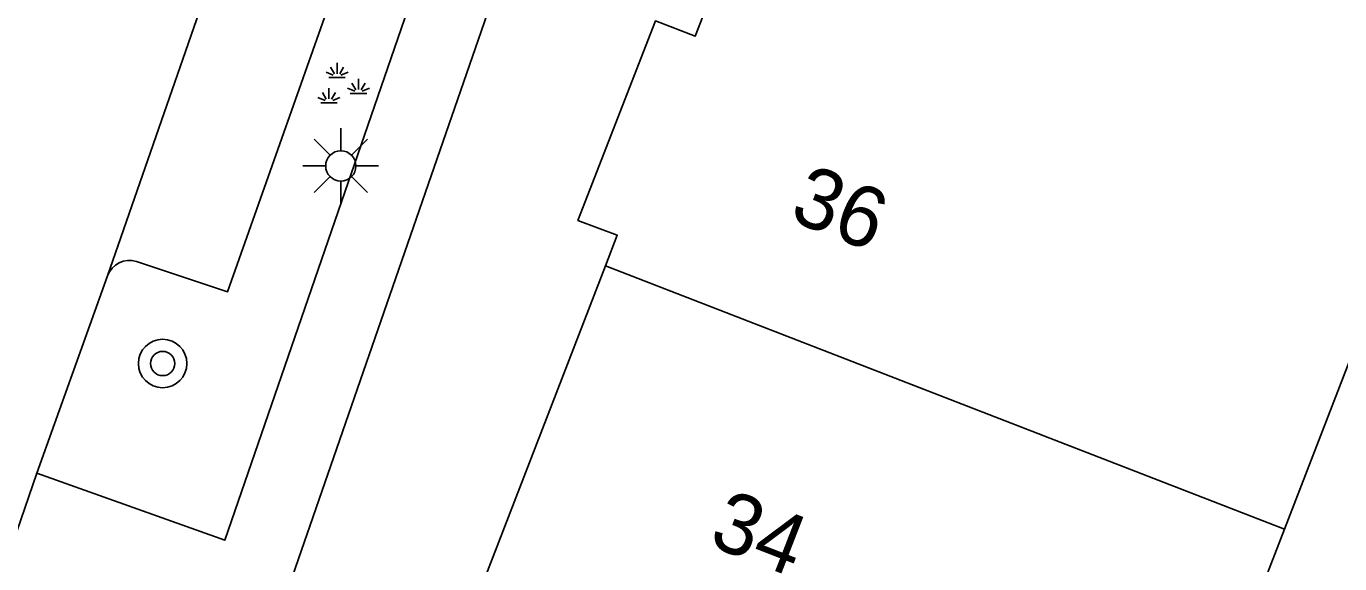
# Model space of a CAD drawing. Extents: x 136000 to 141014, y 402000 to 403500.
# Drawn here: x 139036.25 to 139057.94, y 402772.59 to 402781.47 of the extents above; entities that cross this region are included whole.
import ezdxf

# ---------------------------------------------------------------- set-up
doc = ezdxf.new("R2010")
doc.units = 0
for name, color, linetype in [('gg-anno-huisnummerreeks BGT', 7, 'Continuous'), ('gg-bbg-hoofdgebouw', 7, 'Continuous'), ('gg-bbg-tussenscheiding', 7, 'Continuous'), ('gg-knt-verharding', 7, 'Continuous'), ('gg-knt-verharding nz', 7, 'Continuous'), ('gt-symb-boom', 7, 'Continuous'), ('gt-symb-groenvak', 7, 'Continuous'), ('gt-symb-lichtmast', 7, 'Continuous')]:
    doc.layers.add(name, color=color, linetype=linetype)

# ---------------------------------------------------------------- blocks, each defined once
blk = doc.blocks.new('gt0-BOOM')
at = {"layer": 'gt-symb-boom'}
for radius in [0.4, 0.2]:
    blk.add_circle((0, 0), radius, dxfattribs=at)
blk = doc.blocks.new('gt0-GRVAK')
at = {"layer": 'gt-symb-groenvak'}
for p, q in [((-0.11, 0.189), (-0.228, 0.24)), ((-0.091, 0.211), (-0.156, 0.322)), ((-0.047, 0.214), (-0.047, 0.393)), ((-0.004, 0.211), (0.061, 0.322)), ((0.015, 0.189), (0.133, 0.24)), ((-0.182, 0.153), (0.088, 0.153)), ((0.262, -0.052), (0.197, 0.059)), ((0.305, -0.049), (0.305, 0.13)), ((0.349, -0.052), (0.414, 0.059)), ((-0.245, -0.228), (-0.363, -0.177)), ((-0.226, -0.206), (-0.291, -0.095)), ((-0.183, -0.203), (-0.183, -0.024)), ((-0.139, -0.206), (-0.074, -0.095)), ((-0.12, -0.228), (-0.002, -0.177)), ((0.243, -0.074), (0.125, -0.023)), ((0.17, -0.11), (0.441, -0.11)), ((0.368, -0.074), (0.486, -0.023)), ((-0.318, -0.264), (-0.047, -0.264))]:
    blk.add_line(p, q, dxfattribs=at)
blk = doc.blocks.new('gt0-LMAST')
at = {"layer": 'gt-symb-lichtmast'}
for p, q in [((-0.182, 0.173), (-0.447, 0.438)), ((-0.005, 0.246), (-0.005, 0.621)), ((0.172, 0.173), (0.437, 0.438)), ((-0.255, -0.004), (-0.63, -0.004)), ((-0.182, -0.181), (-0.447, -0.446)), ((0.437, -0.446), (0.172, -0.181)), ((0.245, -0.004), (0.62, -0.004)), ((-0.005, -0.254), (-0.005, -0.629))]:
    blk.add_line(p, q, dxfattribs=at)
blk.add_circle((-0.005, -0.004), 0.25, dxfattribs=at)

msp = doc.modelspace()

# ---------------------------------------------------------------- linework, layer by layer
at = {"layer": 'gg-bbg-hoofdgebouw'}
for points in [[(139057.023, 402773.164), (139060.483, 402782.113), (139053.028, 402785.017), (139051.852, 402781.997), (139048.124, 402783.449), (139047.291, 402781.305), (139046.638, 402781.558), (139045.357, 402778.264), (139046.008, 402778.019), (139045.813, 402777.514)], [(139045.813, 402777.514), (139043.516, 402771.573), (139047.456, 402770.049), (139046.29, 402767.033), (139054.824, 402763.732), (139056.103, 402767.043), (139054.844, 402767.53), (139057.023, 402773.164)]]:
    msp.add_lwpolyline(points, dxfattribs=at)
at = {"layer": 'gg-bbg-tussenscheiding'}
msp.add_line((139045.813, 402777.514), (139057.023, 402773.164), dxfattribs=at)
at = {"layer": 'gg-knt-verharding'}
for p, q in [((139028.482, 402737.275), (139046.144, 402788.276)), ((139039.758, 402783.603), (139037.592, 402777.347)), ((139036.424, 402774.088), (139037.592, 402777.347))]:
    msp.add_line(p, q, dxfattribs=at)
for points in [[(139040.556, 402785.989), (139043.65, 402784.942), (139039.525, 402772.982), (139036.424, 402774.088)], [(139038.068, 402777.587), (139039.572, 402777.085), (139041.524, 402782.617), (139039.99, 402783.15)]]:
    msp.add_lwpolyline(points, dxfattribs=at)
msp.add_arc((139037.956, 402777.217), 0.387, 73.2153, 160.2993, dxfattribs=at)
at = {"layer": 'gg-knt-verharding nz'}
msp.add_line((139035.351, 402770.985), (139036.424, 402774.088), dxfattribs=at)

# ---------------------------------------------------------------- block references
at = {"layer": 'gt-symb-boom'}
msp.add_blockref('gt0-BOOM', (139038.5, 402775.901), dxfattribs=at)
at = {"layer": 'gt-symb-groenvak'}
msp.add_blockref('gt0-GRVAK', (139041.428, 402780.472), dxfattribs=at)
at = {"layer": 'gt-symb-lichtmast'}
msp.add_blockref('gt0-LMAST', (139041.447, 402779.168), dxfattribs=at)

# ---------------------------------------------------------------- texts
at = {"layer": 'gg-anno-huisnummerreeks BGT'}
for s, p in [('36', (139048.821, 402778.279)), ('34', (139047.488, 402772.911))]:
    msp.add_text(s, height=1, rotation=338.8, dxfattribs=at).set_placement(p)

doc.saveas('drawing.dxf')
